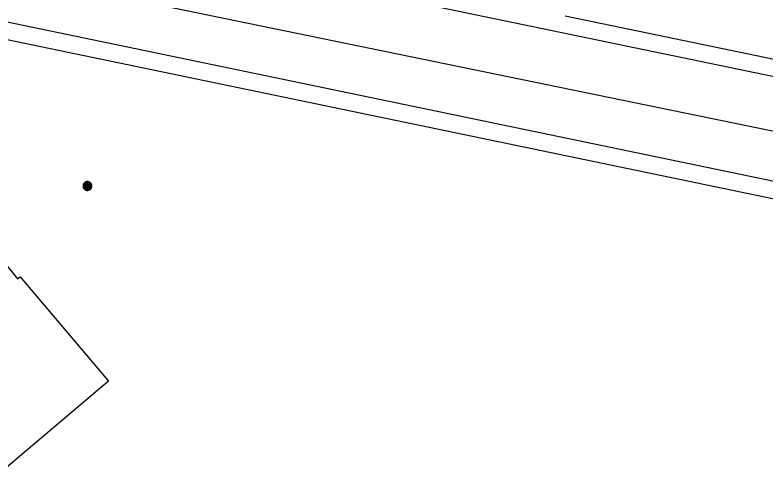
# Model space of a CAD drawing. Extents: x 81065 to 81486, y 452384 to 452681.
# Drawn here: x 81092.47 to 81114.45, y 452511.24 to 452524.37 of the extents above; entities that cross this region are included whole.
import ezdxf

# ---------------------------------------------------------------- set-up
doc = ezdxf.new("R2010")
doc.units = 0
for name, color, linetype in [('B-BH-GR-BOOM-S', 7, 'Continuous'), ('B-BH-IE-TERREINAFSCHEIDING_KUNSTMATIG_HEKWERK-G', 7, 'Continuous'), ('B-BH-OG-TOPOGRAFIE_BEBOUWING-GV', 7, 'Continuous'), ('B-BH-VH-KANTOPSLUITING-GV', 7, 'Continuous'), ('B-WE-VW-MARKERING_LANGS_STREEP_30270_010-G', 7, 'Continuous')]:
    doc.layers.add(name, color=color, linetype=linetype)

msp = doc.modelspace()

# ---------------------------------------------------------------- linework, layer by layer
at = {"layer": 'B-BH-GR-BOOM-S'}
for points in [[(81094.459, 452519.37), (81094.46, 452519.356), (81094.462, 452519.343), (81094.465, 452519.33), (81094.47, 452519.318), (81094.476, 452519.306), (81094.484, 452519.294), (81094.492, 452519.284), (81094.502, 452519.274), (81094.512, 452519.266), (81094.524, 452519.258), (81094.536, 452519.252), (81094.548, 452519.247), (81094.561, 452519.244), (81094.574, 452519.242), (81094.588, 452519.241), (81094.601, 452519.242), (81094.615, 452519.244), (81094.628, 452519.247), (81094.64, 452519.252), (81094.652, 452519.258), (81094.664, 452519.266), (81094.674, 452519.274), (81094.684, 452519.284), (81094.692, 452519.294), (81094.7, 452519.306), (81094.706, 452519.318), (81094.71, 452519.33), (81094.714, 452519.343), (81094.716, 452519.356), (81094.717, 452519.37), (81094.716, 452519.383), (81094.714, 452519.397), (81094.71, 452519.41), (81094.706, 452519.422), (81094.7, 452519.434), (81094.692, 452519.446), (81094.684, 452519.456), (81094.674, 452519.466), (81094.664, 452519.474), (81094.652, 452519.482), (81094.64, 452519.488), (81094.628, 452519.492), (81094.615, 452519.496), (81094.601, 452519.498), (81094.588, 452519.499), (81094.574, 452519.498), (81094.561, 452519.496), (81094.548, 452519.492), (81094.536, 452519.488), (81094.524, 452519.482), (81094.512, 452519.474), (81094.502, 452519.466), (81094.492, 452519.456), (81094.484, 452519.446), (81094.476, 452519.434), (81094.47, 452519.422), (81094.465, 452519.41), (81094.462, 452519.397), (81094.46, 452519.383), (81094.459, 452519.37)], [(81094.484, 452519.37), (81094.484, 452519.359), (81094.486, 452519.348), (81094.489, 452519.338), (81094.493, 452519.327), (81094.497, 452519.318), (81094.503, 452519.309), (81094.51, 452519.3), (81094.518, 452519.292), (81094.527, 452519.285), (81094.536, 452519.279), (81094.545, 452519.275), (81094.556, 452519.271), (81094.566, 452519.268), (81094.577, 452519.266), (81094.588, 452519.266), (81094.599, 452519.266), (81094.61, 452519.268), (81094.62, 452519.271), (81094.63, 452519.275), (81094.64, 452519.279), (81094.649, 452519.285), (81094.658, 452519.292), (81094.666, 452519.3), (81094.672, 452519.309), (81094.678, 452519.318), (81094.683, 452519.327), (81094.687, 452519.338), (81094.69, 452519.348), (81094.692, 452519.359), (81094.692, 452519.37), (81094.692, 452519.381), (81094.69, 452519.392), (81094.687, 452519.402), (81094.683, 452519.412), (81094.678, 452519.422), (81094.672, 452519.431), (81094.666, 452519.44), (81094.658, 452519.448), (81094.649, 452519.454), (81094.64, 452519.46), (81094.63, 452519.465), (81094.62, 452519.469), (81094.61, 452519.472), (81094.599, 452519.474), (81094.588, 452519.474), (81094.577, 452519.474), (81094.566, 452519.472), (81094.556, 452519.469), (81094.545, 452519.465), (81094.536, 452519.46), (81094.527, 452519.454), (81094.518, 452519.448), (81094.51, 452519.44), (81094.503, 452519.431), (81094.497, 452519.422), (81094.493, 452519.412), (81094.489, 452519.402), (81094.486, 452519.392), (81094.484, 452519.381), (81094.484, 452519.37)], [(81094.506, 452519.37), (81094.507, 452519.361), (81094.508, 452519.353), (81094.51, 452519.345), (81094.513, 452519.337), (81094.517, 452519.329), (81094.522, 452519.322), (81094.527, 452519.315), (81094.533, 452519.309), (81094.54, 452519.304), (81094.547, 452519.299), (81094.555, 452519.295), (81094.563, 452519.292), (81094.571, 452519.29), (81094.579, 452519.289), (81094.588, 452519.288), (81094.596, 452519.289), (81094.605, 452519.29), (81094.613, 452519.292), (81094.621, 452519.295), (81094.629, 452519.299), (81094.636, 452519.304), (81094.643, 452519.309), (81094.649, 452519.315), (81094.654, 452519.322), (81094.659, 452519.329), (81094.662, 452519.337), (81094.666, 452519.345), (81094.668, 452519.353), (81094.669, 452519.361), (81094.67, 452519.37), (81094.669, 452519.378), (81094.668, 452519.387), (81094.666, 452519.395), (81094.662, 452519.403), (81094.659, 452519.411), (81094.654, 452519.418), (81094.649, 452519.425), (81094.643, 452519.431), (81094.636, 452519.436), (81094.629, 452519.441), (81094.621, 452519.444), (81094.613, 452519.448), (81094.605, 452519.45), (81094.596, 452519.451), (81094.588, 452519.452), (81094.579, 452519.451), (81094.571, 452519.45), (81094.563, 452519.448), (81094.555, 452519.444), (81094.547, 452519.441), (81094.54, 452519.436), (81094.533, 452519.431), (81094.527, 452519.425), (81094.522, 452519.418), (81094.517, 452519.411), (81094.513, 452519.403), (81094.51, 452519.395), (81094.508, 452519.387), (81094.507, 452519.378), (81094.506, 452519.37)], [(81094.529, 452519.37), (81094.53, 452519.364), (81094.531, 452519.358), (81094.532, 452519.352), (81094.534, 452519.346), (81094.537, 452519.341), (81094.541, 452519.335), (81094.544, 452519.331), (81094.549, 452519.326), (81094.553, 452519.323), (81094.559, 452519.319), (81094.564, 452519.316), (81094.57, 452519.314), (81094.576, 452519.313), (81094.582, 452519.312), (81094.588, 452519.311), (81094.594, 452519.312), (81094.6, 452519.313), (81094.606, 452519.314), (81094.612, 452519.316), (81094.617, 452519.319), (81094.622, 452519.323), (81094.627, 452519.326), (81094.632, 452519.331), (81094.635, 452519.335), (81094.639, 452519.341), (81094.642, 452519.346), (81094.644, 452519.352), (81094.645, 452519.358), (81094.646, 452519.364), (81094.647, 452519.37), (81094.646, 452519.376), (81094.645, 452519.382), (81094.644, 452519.388), (81094.642, 452519.394), (81094.639, 452519.399), (81094.635, 452519.404), (81094.632, 452519.409), (81094.627, 452519.414), (81094.622, 452519.417), (81094.617, 452519.421), (81094.612, 452519.424), (81094.606, 452519.426), (81094.6, 452519.427), (81094.594, 452519.428), (81094.588, 452519.429), (81094.582, 452519.428), (81094.576, 452519.427), (81094.57, 452519.426), (81094.564, 452519.424), (81094.559, 452519.421), (81094.553, 452519.417), (81094.549, 452519.414), (81094.544, 452519.409), (81094.541, 452519.404), (81094.537, 452519.399), (81094.534, 452519.394), (81094.532, 452519.388), (81094.531, 452519.382), (81094.53, 452519.376), (81094.529, 452519.37)], [(81094.552, 452519.37), (81094.552, 452519.366), (81094.553, 452519.363), (81094.554, 452519.359), (81094.555, 452519.355), (81094.557, 452519.352), (81094.559, 452519.349), (81094.561, 452519.346), (81094.564, 452519.343), (81094.567, 452519.341), (81094.57, 452519.339), (81094.573, 452519.337), (81094.577, 452519.336), (81094.581, 452519.335), (81094.584, 452519.334), (81094.588, 452519.334), (81094.592, 452519.334), (81094.595, 452519.335), (81094.599, 452519.336), (81094.603, 452519.337), (81094.606, 452519.339), (81094.609, 452519.341), (81094.612, 452519.343), (81094.614, 452519.346), (81094.617, 452519.349), (81094.619, 452519.352), (81094.621, 452519.355), (81094.622, 452519.359), (81094.623, 452519.363), (81094.624, 452519.366), (81094.624, 452519.37), (81094.624, 452519.374), (81094.623, 452519.377), (81094.622, 452519.381), (81094.621, 452519.385), (81094.619, 452519.388), (81094.617, 452519.391), (81094.614, 452519.394), (81094.612, 452519.396), (81094.609, 452519.399), (81094.606, 452519.401), (81094.603, 452519.403), (81094.599, 452519.404), (81094.595, 452519.405), (81094.592, 452519.406), (81094.588, 452519.406), (81094.584, 452519.406), (81094.581, 452519.405), (81094.577, 452519.404), (81094.573, 452519.403), (81094.57, 452519.401), (81094.567, 452519.399), (81094.564, 452519.396), (81094.561, 452519.394), (81094.559, 452519.391), (81094.557, 452519.388), (81094.555, 452519.385), (81094.554, 452519.381), (81094.553, 452519.377), (81094.552, 452519.374), (81094.552, 452519.37)], [(81094.575, 452519.37), (81094.575, 452519.369), (81094.575, 452519.367), (81094.576, 452519.366), (81094.576, 452519.365), (81094.577, 452519.364), (81094.578, 452519.362), (81094.578, 452519.361), (81094.579, 452519.36), (81094.58, 452519.36), (81094.582, 452519.359), (81094.583, 452519.358), (81094.584, 452519.358), (81094.585, 452519.357), (81094.587, 452519.357), (81094.588, 452519.357), (81094.589, 452519.357), (81094.591, 452519.357), (81094.592, 452519.358), (81094.593, 452519.358), (81094.594, 452519.359), (81094.596, 452519.36), (81094.597, 452519.36), (81094.598, 452519.361), (81094.598, 452519.362), (81094.599, 452519.364), (81094.6, 452519.365), (81094.6, 452519.366), (81094.601, 452519.367), (81094.601, 452519.369), (81094.601, 452519.37), (81094.601, 452519.371), (81094.601, 452519.373), (81094.6, 452519.374), (81094.6, 452519.375), (81094.599, 452519.376), (81094.598, 452519.378), (81094.598, 452519.379), (81094.597, 452519.38), (81094.596, 452519.38), (81094.594, 452519.381), (81094.593, 452519.382), (81094.592, 452519.382), (81094.591, 452519.383), (81094.589, 452519.383), (81094.588, 452519.383), (81094.587, 452519.383), (81094.585, 452519.383), (81094.584, 452519.382), (81094.583, 452519.382), (81094.582, 452519.381), (81094.58, 452519.38), (81094.579, 452519.38), (81094.578, 452519.379), (81094.578, 452519.378), (81094.577, 452519.376), (81094.576, 452519.375), (81094.576, 452519.374), (81094.575, 452519.373), (81094.575, 452519.371), (81094.575, 452519.37)]]:
    msp.add_lwpolyline(points, dxfattribs=at)
at = {"layer": 'B-BH-IE-TERREINAFSCHEIDING_KUNSTMATIG_HEKWERK-G'}
msp.add_line((81078.169, 452526.577), (81137.915, 452514.175), dxfattribs=at)
at = {"layer": 'B-BH-OG-TOPOGRAFIE_BEBOUWING-GV'}
msp.add_lwpolyline([(81092.621, 452516.716), (81095.202, 452513.661), (81091.383, 452510.434), (81086.391, 452516.332), (81086.205, 452516.18), (81084.506, 452518.253), (81088.568, 452521.581), (81092.537, 452516.651), (81092.621, 452516.716)], dxfattribs=at)
at = {"layer": 'B-BH-VH-KANTOPSLUITING-GV'}
for p, q in [((81070.22, 452531.801), (81140.777, 452517.156)), ((81070.55, 452528.669), (81140.207, 452514.21)), ((81108.572, 452524.351), (81138.912, 452518.053))]:
    msp.add_line(p, q, dxfattribs=at)
at = {"layer": 'B-WE-VW-MARKERING_LANGS_STREEP_30270_010-G'}
msp.add_line((81137.736, 452516.22), (81070.952, 452529.969), dxfattribs=at)

doc.saveas('drawing.dxf')
